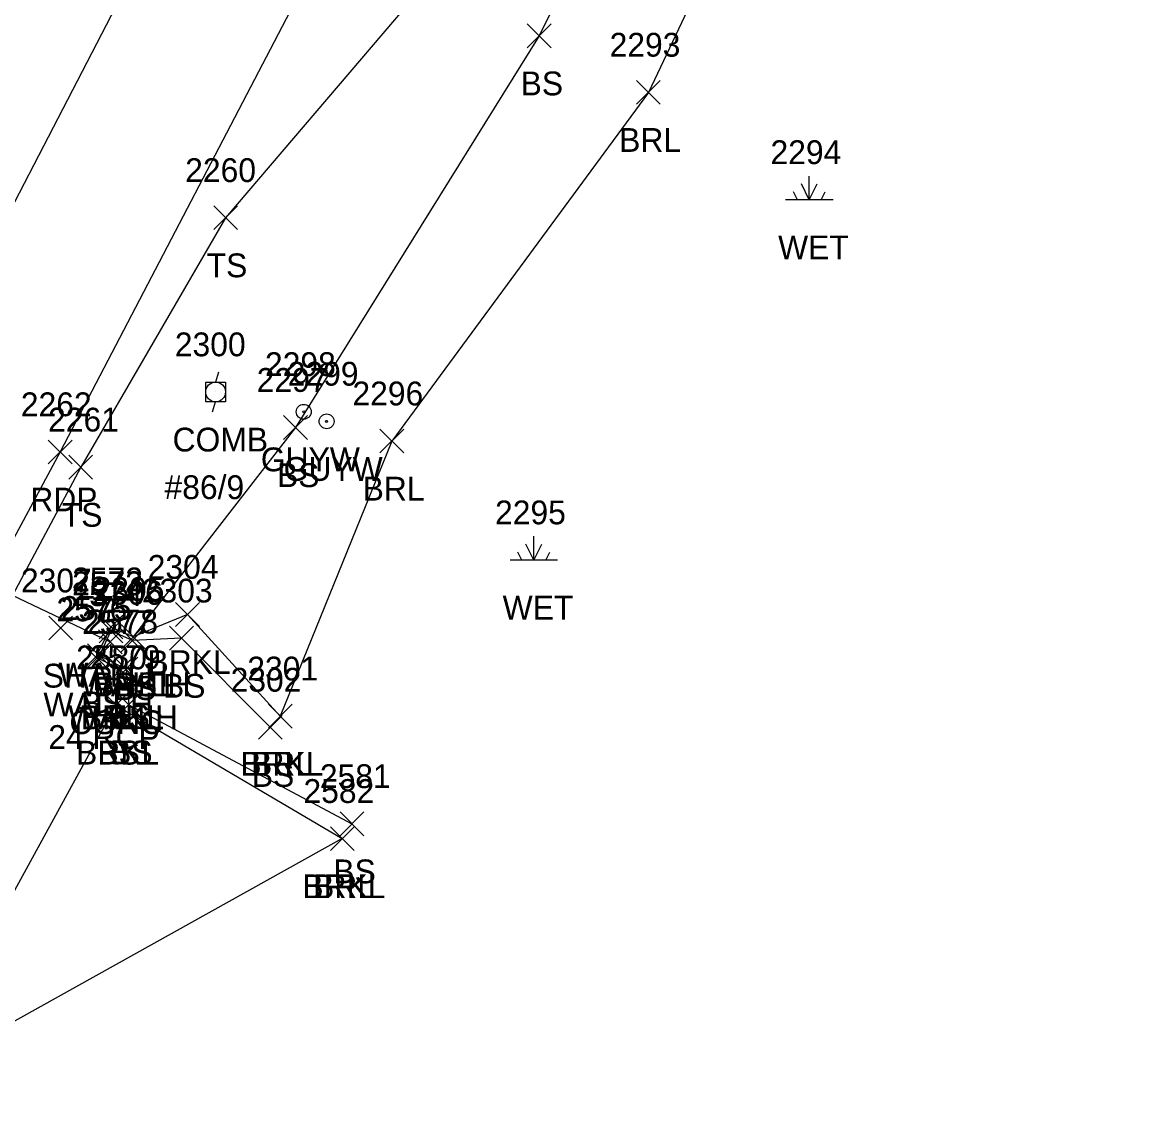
# Model space of a CAD drawing. Extents: x 1678863 to 1683592, y 407783 to 418211.
# Drawn here: x 1680771.2 to 1680865.4, y 415792.7 to 415884.4 of the extents above; entities that cross this region are included whole.
import ezdxf

# ---------------------------------------------------------------- set-up
doc = ezdxf.new("R2010")
doc.units = 0
for name, color, linetype in [('D_A', 7, 'Continuous'), ('D_C', 7, 'Continuous'), ('D_I', 7, 'Continuous'), ('D_TIC', 7, 'Continuous'), ('DCP', 7, 'Continuous'), ('DHW', 7, 'Continuous'), ('L_A', 7, 'Continuous'), ('L_I', 7, 'Continuous'), ('L_TIC', 7, 'Continuous'), ('LABL', 7, 'Continuous'), ('LAWE', 7, 'Continuous'), ('LELB', 7, 'Continuous'), ('LWET', 7, 'Continuous'), ('P_A', 7, 'Continuous'), ('P_I', 7, 'Continuous'), ('P_TIC', 7, 'Continuous'), ('PET', 7, 'Continuous'), ('PRC', 7, 'Continuous'), ('U_A', 7, 'Continuous'), ('U_C', 7, 'Continuous'), ('U_I', 7, 'Continuous'), ('UP', 7, 'Continuous'), ('UPGW', 7, 'Continuous')]:
    doc.layers.add(name, color=color, linetype=linetype)

msp = doc.modelspace()

# ---------------------------------------------------------------- linework, layer by layer
at = {"layer": 'D_TIC'}
for points in [[(1680777.597, 415832.623), (1680779.597, 415834.623)], [(1680779.597, 415832.623), (1680777.597, 415834.623)], [(1680779.479, 415831.805), (1680781.479, 415833.805)], [(1680781.479, 415831.805), (1680779.479, 415833.805)], [(1680777.542, 415831.381), (1680779.542, 415833.381)], [(1680779.542, 415831.381), (1680777.542, 415833.381)], [(1680776.336, 415830.107), (1680778.336, 415832.107)], [(1680778.336, 415830.107), (1680776.336, 415832.107)], [(1680778.423, 415829.032), (1680780.423, 415831.032)], [(1680780.423, 415829.032), (1680778.423, 415831.032)]]:
    msp.add_lwpolyline(points, dxfattribs=at)
at = {"layer": 'DCP'}
msp.add_lwpolyline([(1680731.24, 415854.905), (1680778.542, 415832.381)], dxfattribs=at)
at = {"layer": 'DHW'}
msp.add_lwpolyline([(1680780.479, 415832.805), (1680778.597, 415833.623), (1680777.336, 415831.107), (1680779.423, 415830.032)], dxfattribs=at)
at = {"layer": 'L_TIC'}
for points in [[(1680813.582, 415882.3), (1680815.582, 415884.3)], [(1680815.582, 415882.3), (1680813.582, 415884.3)], [(1680822.759, 415877.55), (1680824.759, 415879.55)], [(1680824.759, 415877.55), (1680822.759, 415879.55)], [(1680787.233, 415867.015), (1680789.233, 415869.015)], [(1680789.233, 415867.015), (1680787.233, 415869.015)], [(1680793.107, 415849.385), (1680795.107, 415851.385)], [(1680795.107, 415849.385), (1680793.107, 415851.385)], [(1680801.207, 415848.249), (1680803.207, 415850.249)], [(1680803.207, 415848.249), (1680801.207, 415850.249)], [(1680775.062, 415846.053), (1680777.062, 415848.053)], [(1680777.062, 415846.053), (1680775.062, 415848.053)], [(1680784.028, 415833.676), (1680786.028, 415835.676)], [(1680786.028, 415833.676), (1680784.028, 415835.676)], [(1680773.378, 415832.537), (1680775.378, 415834.537)], [(1680775.378, 415832.537), (1680773.378, 415834.537)], [(1680777.602, 415832.3), (1680779.602, 415834.3)], [(1680779.602, 415832.3), (1680777.602, 415834.3)], [(1680779.479, 415831.805), (1680781.479, 415833.805)], [(1680781.479, 415831.805), (1680779.479, 415833.805)], [(1680779.479, 415831.805), (1680781.479, 415833.805)], [(1680781.479, 415831.805), (1680779.479, 415833.805)], [(1680783.534, 415831.686), (1680785.534, 415833.686)], [(1680785.534, 415831.686), (1680783.534, 415833.686)], [(1680779.403, 415831.497), (1680781.403, 415833.497)], [(1680781.403, 415831.497), (1680779.403, 415833.497)], [(1680776.64, 415830.222), (1680778.64, 415832.222)], [(1680778.64, 415830.222), (1680776.64, 415832.222)], [(1680778.423, 415829.032), (1680780.423, 415831.032)], [(1680780.423, 415829.032), (1680778.423, 415831.032)], [(1680778.867, 415829.081), (1680780.867, 415831.081)], [(1680780.867, 415829.081), (1680778.867, 415831.081)], [(1680778.019, 415826.068), (1680780.019, 415828.068)], [(1680780.019, 415826.068), (1680778.019, 415828.068)], [(1680778.019, 415826.068), (1680780.019, 415828.068)], [(1680780.019, 415826.068), (1680778.019, 415828.068)], [(1680779.094, 415826.093), (1680781.094, 415828.093)], [(1680781.094, 415826.093), (1680779.094, 415828.093)], [(1680791.826, 415825.135), (1680793.826, 415827.135)], [(1680793.826, 415825.135), (1680791.826, 415827.135)], [(1680791.826, 415825.135), (1680793.826, 415827.135)], [(1680793.826, 415825.135), (1680791.826, 415827.135)], [(1680790.994, 415824.192), (1680792.994, 415826.192)], [(1680792.994, 415824.192), (1680790.994, 415826.192)], [(1680797.847, 415816.092), (1680799.847, 415818.092)], [(1680799.847, 415816.092), (1680797.847, 415818.092)], [(1680797.037, 415814.843), (1680799.037, 415816.843)], [(1680799.037, 415814.843), (1680797.037, 415816.843)], [(1680797.037, 415814.843), (1680799.037, 415816.843)], [(1680799.037, 415814.843), (1680797.037, 415816.843)]]:
    msp.add_lwpolyline(points, dxfattribs=at)
at = {"layer": 'LABL'}
for points in [[(1680956.885, 416150.619), (1680948.001, 416130.322), (1680930.662, 416093.133), (1680912.197, 416051.509), (1680883.962, 416013.811), (1680874.195, 415988.78), (1680853.907, 415952.292), (1680842.258, 415917.583), (1680823.759, 415878.55), (1680802.207, 415849.249), (1680792.826, 415826.135)], [(1680798.037, 415815.843), (1680767.812, 415799.031), (1680758, 415779.455), (1680742.731, 415749.439), (1680736.961, 415720.292), (1680734.882, 415676.747)]]:
    msp.add_lwpolyline(points, dxfattribs=at)
at = {"layer": 'LAWE'}
for points in [[(1680792.826, 415826.135), (1680785.028, 415834.676), (1680780.479, 415832.805)], [(1680779.423, 415830.032), (1680779.019, 415827.068), (1680798.037, 415815.843)]]:
    msp.add_lwpolyline(points, dxfattribs=at)
at = {"layer": 'LELB'}
for points in [[(1681038.028, 416377.841), (1681018.749, 416331.614), (1681001.828, 416290.791), (1680984.436, 416253.744), (1680966.98, 416214.938), (1680950.182, 416176.933), (1680939.74, 416156.545), (1680931.743, 416141.556), (1680922.876, 416125.66), (1680904.836, 416089.792), (1680882.52, 416047.723), (1680856.468, 415999.192), (1680833.953, 415957.085), (1680817.582, 415925.775), (1680807.173, 415890.215), (1680788.233, 415868.015), (1680776.062, 415847.053), (1680760.46, 415817.804), (1680755.706, 415808.248), (1680735.62, 415773.097), (1680716.449, 415735.153), (1680696.338, 415699.121)], [(1681040.38, 416376.76), (1681020.53, 416330.901), (1681004, 416290.187), (1680986.494, 416252.113), (1680968.978, 416213.987), (1680952.868, 416175.741), (1680941.54, 416155.521), (1680934.468, 416141.148), (1680936.148, 416134.525), (1680948.001, 416130.322), (1680923.925, 416097.087), (1680898.348, 416054.226), (1680878.48, 416018.304), (1680864.774, 415990.849), (1680847.182, 415954.312), (1680832.615, 415926.78), (1680825.844, 415905.872), (1680814.582, 415883.3), (1680794.107, 415850.385), (1680780.479, 415832.805)], [(1680791.994, 415825.192), (1680784.534, 415832.686), (1680780.403, 415832.497), (1680778.602, 415833.3), (1680777.64, 415831.222), (1680779.867, 415830.081), (1680780.094, 415827.093), (1680798.847, 415817.092)], [(1680779.019, 415827.068), (1680764.595, 415800.724), (1680749.759, 415782.109), (1680734.083, 415752.615), (1680721.13, 415730.532), (1680704.812, 415692.989), (1680704.748, 415688.178), (1680689.04, 415667.713), (1680668.979, 415635.109), (1680668.126, 415633.15), (1680666.863, 415630.176), (1680666.01, 415629.15), (1680664.529, 415626.687), (1680656.162, 415606.333), (1680642.64, 415571.636), (1680625.841, 415544.479), (1680606.006, 415498.247), (1680595.977, 415466.064), (1680584.215, 415440.002)]]:
    msp.add_lwpolyline(points, dxfattribs=at)
at = {"layer": 'LWET'}
for p, q in [((1680837.281, 415869.523), (1680837.281, 415871.523)), ((1680837.281, 415869.523), (1680836.614, 415870.857)), ((1680837.281, 415869.523), (1680837.948, 415870.857)), ((1680839.281, 415869.523), (1680835.281, 415869.523)), ((1680836.281, 415869.523), (1680835.948, 415870.19)), ((1680838.281, 415869.523), (1680838.614, 415870.19)), ((1680814.134, 415839.255), (1680814.134, 415841.255)), ((1680814.134, 415839.255), (1680813.468, 415840.589)), ((1680814.134, 415839.255), (1680814.801, 415840.589)), ((1680813.134, 415839.255), (1680812.801, 415839.922)), ((1680815.134, 415839.255), (1680815.468, 415839.922)), ((1680816.134, 415839.255), (1680812.134, 415839.255))]:
    msp.add_line(p, q, dxfattribs=at)
at = {"layer": 'P_TIC'}
for points in [[(1680773.337, 415847.34), (1680775.337, 415849.34)], [(1680775.337, 415847.34), (1680773.337, 415849.34)]]:
    msp.add_lwpolyline(points, dxfattribs=at)
at = {"layer": 'PET'}
msp.add_lwpolyline([(1681035.735, 416378.532), (1681017.062, 416332.678), (1680999.27, 416291.416), (1680982.689, 416254.142), (1680964.824, 416215.737), (1680947.348, 416177.779), (1680937.484, 416157.885), (1680921.556, 416126.429), (1680903.284, 416091.068), (1680880.843, 416048.454), (1680855.061, 415999.873), (1680831.971, 415957.257), (1680815.388, 415926.606), (1680795.99, 415889.859), (1680774.337, 415848.34), (1680753.452, 415809.453), (1680734.449, 415773.685), (1680714.618, 415736.113), (1680695.558, 415699.429)], dxfattribs=at)
at = {"layer": 'PRC'}
msp.add_lwpolyline([(1681023.421, 416383.548), (1681004.955, 416337.973), (1680986.609, 416296.092), (1680970.955, 416259.77), (1680953.86, 416221.87), (1680935.465, 416183), (1680925.479, 416164.551), (1680910.269, 416132.659), (1680891.395, 416096.45), (1680869.682, 416055.771), (1680842.557, 416004.51), (1680820.257, 415963.673), (1680803.622, 415931.186), (1680784.301, 415896.018), (1680762.737, 415854.402), (1680741.722, 415814.49), (1680722.602, 415778.992), (1680702.407, 415740.813), (1680684.221, 415706.228), (1680664.503, 415668.421)], dxfattribs=at)
at = {"layer": 'UP'}
for p, q in [((1680787.643, 415855.042), (1680787.393, 415854.209)), ((1680786.56, 415852.542), (1680786.56, 415854.209)), ((1680786.56, 415854.209), (1680788.226, 415854.209)), ((1680788.226, 415854.209), (1680788.226, 415852.542)), ((1680788.226, 415852.542), (1680786.56, 415852.542)), ((1680787.143, 415851.709), (1680787.393, 415852.542)), ((1680787.393, 415853.375), (1680787.393, 415853.375))]:
    msp.add_line(p, q, dxfattribs=at)
msp.add_circle((1680787.393, 415853.375), 0.833, dxfattribs=at)
at = {"layer": 'UPGW'}
for centre, radius in [((1680794.802, 415851.711), 0.625), ((1680794.802, 415851.711), 0.0833), ((1680796.721, 415850.907), 0.625), ((1680796.721, 415850.907), 0.0833)]:
    msp.add_circle(centre, radius, dxfattribs=at)

# ---------------------------------------------------------------- texts
at = {"layer": 'D_A'}
for s, p in [('WALLH', (1680774.188, 415828.623)), ('WALLH', (1680776.069, 415827.805)), ('P', (1680777.92, 415827.381)), ('WALLH', (1680772.927, 415826.107)), ('WALLH', (1680775.014, 415825.032))]:
    msp.add_text(s, height=2, dxfattribs=at).set_placement(p)
at = {"layer": 'D_C'}
for s, p in [('CONC', (1680775.109, 415824.623)), ('24 RCP', (1680773.337, 415823.381))]:
    msp.add_text(s, height=2, dxfattribs=at).set_placement(p)
at = {"layer": 'D_I'}
for s, p in [('2572', (1680775.338, 415836.623)), ('2305', (1680777.14, 415835.805)), ('2574', (1680775.282, 415835.381)), ('2576', (1680774.021, 415834.107)), ('2577', (1680776.163, 415833.032))]:
    msp.add_text(s, height=2, dxfattribs=at).set_placement(p)
at = {"layer": 'L_A'}
for s, p in [('BS', (1680813.023, 415878.3)), ('BRL', (1680821.303, 415873.55)), ('WET', (1680834.659, 415864.523)), ('TS', (1680786.642, 415863.015)), ('BS', (1680792.548, 415845.385)), ('BRL', (1680799.75, 415844.249)), ('TS', (1680774.471, 415842.053)), ('WET', (1680811.512, 415834.255)), ('BRKL', (1680781.674, 415829.676)), ('SH', (1680772.866, 415828.537)), ('BS', (1680777.043, 415828.3)), ('BRKL', (1680777.124, 415827.805)), ('BS', (1680778.844, 415827.497)), ('BS', (1680778.92, 415827.805)), ('BS', (1680782.975, 415827.686)), ('BS', (1680776.081, 415826.222)), ('BS', (1680778.308, 415825.081)), ('BRKL', (1680776.069, 415825.032)), ('BRKL', (1680775.665, 415822.068)), ('BS', (1680777.46, 415822.068)), ('BS', (1680778.535, 415822.093)), ('BRKL', (1680789.472, 415821.135)), ('BRL', (1680790.37, 415821.135)), ('BS', (1680790.435, 415820.192)), ('BS', (1680797.288, 415812.092)), ('BRKL', (1680794.683, 415810.843)), ('BRL', (1680795.58, 415810.843))]:
    msp.add_text(s, height=2, dxfattribs=at).set_placement(p)
at = {"layer": 'L_I'}
for s, p in [('2293', (1680820.5, 415881.55)), ('2294', (1680834.021, 415872.523)), ('2260', (1680784.839, 415871.015)), ('2297', (1680790.848, 415853.385)), ('2296', (1680798.892, 415852.249)), ('2261', (1680773.322, 415850.053)), ('2295', (1680810.874, 415842.255)), ('2304', (1680781.69, 415837.676)), ('2307', (1680771.039, 415836.537)), ('2573', (1680775.342, 415836.3)), ('2306', (1680777.01, 415835.497)), ('2305', (1680777.14, 415835.805)), ('2305', (1680777.14, 415835.805)), ('2303', (1680781.195, 415835.686)), ('2575', (1680774.38, 415834.222)), ('2577', (1680776.163, 415833.032)), ('2578', (1680776.608, 415833.081)), ('2580', (1680775.673, 415830.068)), ('2580', (1680775.673, 415830.068)), ('2579', (1680776.826, 415830.093)), ('2301', (1680790.055, 415829.135)), ('2301', (1680790.055, 415829.135)), ('2302', (1680788.656, 415828.192)), ('2581', (1680796.155, 415820.092)), ('2582', (1680794.777, 415818.843)), ('2582', (1680794.777, 415818.843))]:
    msp.add_text(s, height=2, dxfattribs=at).set_placement(p)
at = {"layer": 'P_A'}
msp.add_text('RDP', height=2, dxfattribs=at).set_placement((1680771.825, 415843.34))
at = {"layer": 'P_I'}
msp.add_text('2262', height=2, dxfattribs=at).set_placement((1680771.029, 415851.34))
at = {"layer": 'U_A'}
for s, p in [('COMB', (1680783.779, 415848.375)), ('GUYW', (1680791.196, 415846.711)), ('GUYW', (1680793.114, 415845.907))]:
    msp.add_text(s, height=2, dxfattribs=at).set_placement(p)
at = {"layer": 'U_C'}
msp.add_text('#86/9', height=2, dxfattribs=at).set_placement((1680783.102, 415844.375))
at = {"layer": 'U_I'}
for s, p in [('2300', (1680783.968, 415856.375)), ('2298', (1680791.542, 415854.711)), ('2299', (1680793.453, 415853.907))]:
    msp.add_text(s, height=2, dxfattribs=at).set_placement(p)

doc.saveas('drawing.dxf')
